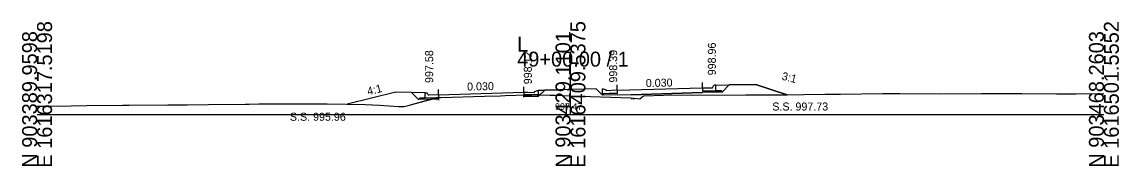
# Model space of a CAD drawing. Extents: x 1009 to 7438, y -1586 to 7964.
# Drawn here: x 4032.1 to 4237.7, y 6914 to 6941.1 of the extents above; entities that cross this region are included whole.
import ezdxf

# ---------------------------------------------------------------- set-up
doc = ezdxf.new("R2010")
doc.units = 0
for name, color, linetype in [('Exist Cross Section Cell', 7, 'Continuous'), ('Exist XS Center Line Elevation Label', 7, 'Continuous'), ('Exist XS Ground Line', 7, 'Continuous'), ('Prop XS Dump Level', 7, 'Continuous'), ('Prop XS Earthwork Shape', 7, 'Continuous'), ('Prop XS EOT Tick Mark', 7, 'Continuous'), ('Prop XS Finish Grade', 7, 'Continuous'), ('Prop XS Finish Grade CurbGutter', 7, 'Continuous'), ('Prop XS Finish Grade Earthwork', 7, 'Continuous'), ('Prop XS Finish Grade Pavement', 7, 'Continuous'), ('Prop XS Hydro Elevations', 7, 'Continuous'), ('Prop XS Pvmt Edge Slope', 7, 'Continuous'), ('Prop XS SE Text', 7, 'Continuous'), ('Prop XS Side Slope Text', 7, 'Continuous'), ('Prop XS SS Elevation Text', 7, 'Continuous'), ('Prop XS Subgrade CurbGutter', 7, 'Continuous'), ('Prop XS Subgrade Earthwork', 7, 'Continuous')]:
    doc.layers.add(name, color=color, linetype=linetype)

msp = doc.modelspace()

# ---------------------------------------------------------------- linework, layer by layer
at = {"layer": 'Exist Cross Section Cell'}
for p, q in [((4134.89, 6923.73), (4134.89, 6935.48)), ((4034.89, 6923.73), (4134.89, 6923.73)), ((4134.89, 6923.73), (4234.89, 6923.73))]:
    msp.add_line(p, q, dxfattribs=at)
at = {"layer": 'Exist XS Ground Line'}
for p, q in [((4122.62, 6927.25), (4126.73, 6927.38)), ((4126.73, 6927.38), (4130.99, 6927.33)), ((4152.39, 6927.34), (4153.61, 6927.37)), ((4153.61, 6927.37), (4157.74, 6927.35)), ((4157.74, 6927.35), (4167.79, 6927.37)), ((4167.79, 6927.37), (4171.69, 6927.36)), ((4171.69, 6927.36), (4173.76, 6927.37)), ((4173.76, 6927.37), (4178.62, 6927.45)), ((4178.62, 6927.45), (4182.56, 6927.53)), ((4182.56, 6927.53), (4185.48, 6927.53)), ((4185.48, 6927.53), (4193.43, 6927.61)), ((4193.43, 6927.61), (4196.63, 6927.62)), ((4196.63, 6927.62), (4204.3, 6927.57)), ((4204.3, 6927.57), (4211.88, 6927.61)), ((4211.88, 6927.61), (4215.17, 6927.62)), ((4215.17, 6927.62), (4219.51, 6927.65)), ((4219.51, 6927.65), (4226.03, 6927.57)), ((4226.03, 6927.57), (4227.13, 6927.57)), ((4227.13, 6927.57), (4229.71, 6927.57)), ((4229.71, 6927.57), (4234.89, 6927.64)), ((4036.53, 6925.26), (4041.28, 6925.31)), ((4041.28, 6925.31), (4044.15, 6925.36)), ((4044.15, 6925.36), (4050.9, 6925.46)), ((4050.9, 6925.46), (4051.77, 6925.48)), ((4051.77, 6925.48), (4052.15, 6925.48)), ((4052.15, 6925.48), (4059.4, 6925.51)), ((4059.4, 6925.51), (4063.01, 6925.51)), ((4063.01, 6925.51), (4067.02, 6925.57)), ((4067.02, 6925.57), (4073.88, 6925.67)), ((4073.88, 6925.67), (4074.65, 6925.67)), ((4074.65, 6925.67), (4076.44, 6925.69)), ((4076.44, 6925.69), (4082.27, 6925.73)), ((4082.27, 6925.73), (4089.29, 6925.68)), ((4089.29, 6925.68), (4096.43, 6925.58)), ((4096.43, 6925.58), (4099.06, 6925.43)), ((4099.06, 6925.43), (4102.7, 6925.2)), ((4103.7, 6925.2), (4104.47, 6925.4)), ((4104.47, 6925.4), (4109.74, 6926.83)), ((4109.74, 6926.83), (4110.14, 6926.86)), ((4110.14, 6926.86), (4110.6, 6926.9)), ((4110.6, 6926.9), (4118.77, 6927.14)), ((4118.77, 6927.14), (4121.76, 6927.22)), ((4121.76, 6927.22), (4122.62, 6927.25)), ((4130.99, 6927.33), (4132.02, 6927.32)), ((4132.02, 6927.32), (4134.89, 6927.2)), ((4134.89, 6927.2), (4146.18, 6926.8)), ((4146.18, 6926.8), (4147.46, 6926.72)), ((4147.46, 6926.72), (4147.88, 6926.66)), ((4147.88, 6926.66), (4148.59, 6927.21)), ((4148.59, 6927.21), (4152.39, 6927.34)), ((4034.89, 6925.25), (4036.53, 6925.26)), ((4102.7, 6925.2), (4103.38, 6925.2)), ((4103.38, 6925.2), (4103.7, 6925.2))]:
    msp.add_line(p, q, dxfattribs=at)
at = {"layer": 'Prop XS Dump Level'}
for p, q in [((4110.15, 6927.41), (4126.14, 6927.91)), ((4110.15, 6927.41), (4126.14, 6927.91)), ((4143.64, 6928.24), (4159.64, 6928.73)), ((4143.64, 6928.24), (4159.64, 6928.73))]:
    msp.add_line(p, q, dxfattribs=at)
at = {"layer": 'Prop XS Earthwork Shape'}
for points in [[(4105.06, 6927.85), (4102.15, 6927.91), (4093.03, 6925.63), (4096.43, 6925.58), (4099.06, 6925.43), (4102.7, 6925.2), (4103.38, 6925.2), (4103.7, 6925.2), (4104.47, 6925.4), (4108.72, 6926.55), (4106.4, 6926.51)], [(4126.14, 6927.37), (4126.14, 6927.31), (4127.64, 6927.34), (4128.64, 6927.36), (4126.73, 6927.38)], [(4126.14, 6927.06), (4128.89, 6927.11), (4128.64, 6927.36), (4127.64, 6927.34), (4126.14, 6927.31)], [(4128.64, 6927.36), (4128.89, 6927.11), (4129.13, 6927.36), (4128.89, 6927.36)], [(4148.59, 6927.21), (4152.39, 6927.34), (4153.61, 6927.37), (4157.74, 6927.35), (4167.79, 6927.37), (4171.69, 6927.36), (4173.76, 6927.37), (4175.48, 6927.4), (4172.64, 6928.35), (4169.64, 6929.35), (4164.66, 6929.24), (4163.39, 6927.97), (4159.64, 6927.9), (4159.65, 6927.81), (4146.24, 6927.4), (4143.64, 6927.32), (4143.64, 6927.41), (4140.89, 6927.35), (4139.73, 6928.51), (4132.81, 6928.35), (4130.12, 6928.29), (4130.07, 6928.29), (4129.13, 6927.36), (4130.99, 6927.33), (4132.02, 6927.32), (4134.89, 6927.2), (4146.18, 6926.8), (4147.46, 6926.72), (4147.88, 6926.66)], [(4108.72, 6926.55), (4109.71, 6926.82), (4110.15, 6926.83), (4110.15, 6926.58)], [(4110.15, 6926.83), (4110.15, 6926.86), (4109.74, 6926.83), (4109.71, 6926.82)]]:
    msp.add_lwpolyline(points, close=True, dxfattribs=at)
at = {"layer": 'Prop XS EOT Tick Mark'}
for p, q in [((4159.64, 6928.73), (4159.64, 6929.73)), ((4110.15, 6927.41), (4110.15, 6928.41)), ((4126.14, 6927.89), (4126.14, 6928.89)), ((4143.64, 6928.24), (4143.64, 6929.24))]:
    msp.add_line(p, q, dxfattribs=at)
at = {"layer": 'Prop XS Finish Grade'}
for p, q in [((4107.65, 6927.79), (4105.06, 6927.85)), ((4128.89, 6928.27), (4130.12, 6928.29)), ((4162.14, 6929.19), (4164.66, 6929.24))]:
    msp.add_line(p, q, dxfattribs=at)
at = {"layer": 'Prop XS Finish Grade CurbGutter'}
for p, q in [((4107.65, 6927.79), (4107.9, 6927.79)), ((4107.9, 6927.79), (4108.02, 6927.76)), ((4108.11, 6927.67), (4108.02, 6927.76)), ((4108.18, 6927.42), (4108.11, 6927.67)), ((4108.27, 6927.33), (4108.18, 6927.42)), ((4110.15, 6927.41), (4108.4, 6927.31)), ((4126.14, 6927.89), (4126.89, 6927.87)), ((4126.14, 6927.89), (4128.14, 6927.85)), ((4128.14, 6928.02), (4128.89, 6928.27)), ((4128.14, 6927.85), (4128.14, 6928.02)), ((4141.65, 6928.29), (4140.9, 6928.54)), ((4141.65, 6928.12), (4141.65, 6928.29)), ((4143.64, 6928.24), (4141.65, 6928.12)), ((4143.64, 6928.24), (4142.89, 6928.19)), ((4159.64, 6928.73), (4161.39, 6928.69)), ((4161.39, 6928.69), (4161.51, 6928.72)), ((4161.51, 6928.72), (4161.6, 6928.81)), ((4161.6, 6928.81), (4161.67, 6929.06)), ((4161.67, 6929.06), (4161.76, 6929.15)), ((4161.89, 6929.19), (4161.76, 6929.15)), ((4162.14, 6929.19), (4161.89, 6929.19)), ((4108.4, 6927.31), (4108.27, 6927.33))]:
    msp.add_line(p, q, dxfattribs=at)
at = {"layer": 'Prop XS Finish Grade Earthwork'}
for p, q in [((4102.15, 6927.91), (4093.03, 6925.63)), ((4105.06, 6927.85), (4102.15, 6927.91)), ((4130.12, 6928.29), (4132.81, 6928.35)), ((4139.73, 6928.51), (4132.81, 6928.35)), ((4164.66, 6929.24), (4169.64, 6929.35))]:
    msp.add_line(p, q, dxfattribs=at)
msp.add_lwpolyline([(4169.64, 6929.35), (4172.64, 6928.35), (4175.48, 6927.4)], dxfattribs=at)
at = {"layer": 'Prop XS Finish Grade Pavement'}
for p, q in [((4110.15, 6927.41), (4126.14, 6927.91)), ((4143.64, 6928.24), (4159.64, 6928.73))]:
    msp.add_line(p, q, dxfattribs=at)
at = {"layer": 'Prop XS Pvmt Edge Slope'}
for p, q in [((4127.64, 6927.34), (4128.64, 6927.36)), ((4127.64, 6927.34), (4128.89, 6927.36)), ((4128.64, 6927.36), (4128.89, 6927.11)), ((4141.14, 6927.61), (4140.89, 6927.35)), ((4142.14, 6927.63), (4140.9, 6927.6)), ((4162.14, 6928.2), (4163.14, 6928.22)), ((4163.14, 6928.22), (4163.39, 6927.97)), ((4106.65, 6926.76), (4106.4, 6926.51)), ((4107.65, 6926.78), (4106.65, 6926.76))]:
    msp.add_line(p, q, dxfattribs=at)
at = {"layer": 'Prop XS Subgrade CurbGutter'}
for p, q in [((4107.65, 6926.78), (4107.65, 6927.79)), ((4110.15, 6927.41), (4110.15, 6926.83)), ((4126.14, 6927.89), (4126.14, 6927.31)), ((4128.89, 6927.36), (4128.89, 6928.27)), ((4140.9, 6927.6), (4140.9, 6928.54)), ((4143.64, 6927.66), (4142.14, 6927.63)), ((4143.64, 6928.24), (4143.64, 6927.66)), ((4159.64, 6928.73), (4159.64, 6928.15)), ((4159.64, 6928.15), (4162.14, 6928.2)), ((4162.14, 6928.2), (4162.14, 6929.19)), ((4110.15, 6926.83), (4107.65, 6926.78)), ((4126.14, 6927.31), (4127.64, 6927.34))]:
    msp.add_line(p, q, dxfattribs=at)
at = {"layer": 'Prop XS Subgrade Earthwork'}
for p, q in [((4106.4, 6926.51), (4105.06, 6927.85)), ((4126.14, 6926.97), (4126.14, 6927.37)), ((4128.89, 6927.11), (4130.07, 6928.29)), ((4140.89, 6927.35), (4139.73, 6928.51)), ((4143.64, 6927.41), (4140.89, 6927.35)), ((4143.64, 6927.32), (4143.64, 6927.41)), ((4146.24, 6927.4), (4143.65, 6927.32)), ((4146.24, 6927.4), (4159.65, 6927.81)), ((4159.64, 6927.9), (4163.39, 6927.97)), ((4159.64, 6927.81), (4159.64, 6927.9)), ((4163.39, 6927.97), (4164.66, 6929.24)), ((4110.15, 6926.58), (4106.4, 6926.51)), ((4110.15, 6926.58), (4110.15, 6926.86)), ((4126.14, 6927.06), (4128.89, 6927.11)), ((4126.14, 6926.97), (4126.14, 6927.06))]:
    msp.add_line(p, q, dxfattribs=at)

# ---------------------------------------------------------------- texts
at = {"layer": 'Exist Cross Section Cell'}
for s, p in [('E 1616317.5198', (4037.69, 6913.73)), ('E 1616409.5375', (4137.69, 6913.73)), ('E 1616501.5552', (4237.69, 6913.73)), ('N 903389.9598', (4034.89, 6913.73)), ('N 903429.1101', (4134.89, 6913.73)), ('N 903468.2603', (4234.89, 6913.73))]:
    msp.add_text(s, height=2.8, rotation=90, dxfattribs=at).set_placement(p)
for s, p in [('L', (4124.89, 6935.48)), ('49+00.00 / 1', (4124.89, 6932.68))]:
    msp.add_text(s, height=2.8, dxfattribs=at).set_placement(p)
at = {"layer": 'Exist XS Center Line Elevation Label'}
msp.add_text('997.47', height=1.25, dxfattribs=at).set_placement((4131.99, 6924.57))
at = {"layer": 'Prop XS Dump Level'}
for p in [(4109.74, 6926.37), (4146.23, 6926.5), (4146.23, 6926.5), (4146.23, 6926.5)]:
    msp.add_text('Eop', height=0.3, dxfattribs=at).set_placement(p)
at = {"layer": 'Prop XS Hydro Elevations'}
for s, p in [('997.58', (4109.15, 6929.61)), ('998.39', (4143.64, 6929.69)), ('998.96', (4162.14, 6931.05)), ('998.12', (4127.64, 6929.37))]:
    msp.add_text(s, height=1.5, rotation=90, dxfattribs=at).set_placement(p)
at = {"layer": 'Prop XS SE Text'}
for p in [(4115.52, 6928.18), (4149.02, 6928.85)]:
    msp.add_text('0.030', height=1.5, rotation=1.1458, dxfattribs=at).set_placement(p)
at = {"layer": 'Prop XS Side Slope Text'}
for s, rotation, p in [('3:1', 345.9638, (4174.39, 6930.25)), ('4:1', 14.0362, (4096.97, 6927.28))]:
    msp.add_text(s, height=1.5, rotation=rotation, dxfattribs=at).set_placement(p)
at = {"layer": 'Prop XS SS Elevation Text'}
for s, p in [('S.S. 997.73', (4172.72, 6924.45)), ('S.S. 995.96', (4082.28, 6922.53))]:
    msp.add_text(s, height=1.5, dxfattribs=at).set_placement(p)

doc.saveas('drawing.dxf')
